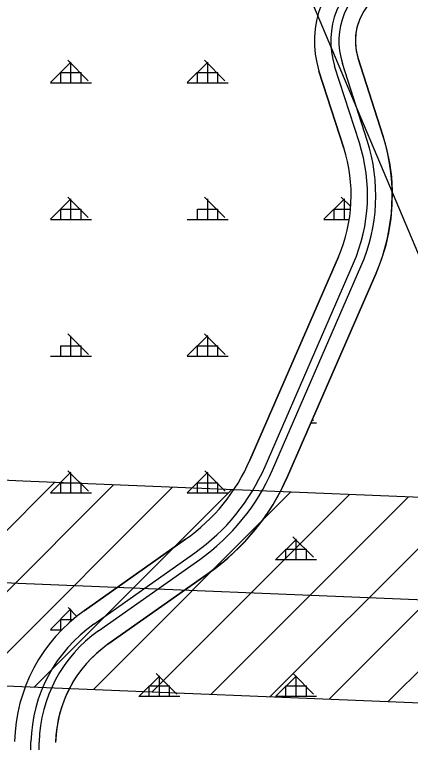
# Model space of a CAD drawing. Extents: x 410727 to 412947, y 4463506 to 4466382.
# Drawn here: x 411601.7 to 411746.4, y 4464906.2 to 4465172.3 of the extents above; entities that cross this region are included whole.
import ezdxf

# ---------------------------------------------------------------- set-up
doc = ezdxf.new("R2010")
doc.units = 0
for name, color, linetype in [('ADAKENARI', 7, 'Continuous'), ('KALDIRIM', 7, 'Continuous'), ('LJ_ÇERÇEVE', 7, 'Continuous'), ('PL_AYA_ORMAN', 7, 'Continuous'), ('TA_ENH_HAT', 7, 'Continuous'), ('TA_ENH_TARAMA', 7, 'Continuous'), ('TR_ORMAN', 7, 'Continuous')]:
    doc.layers.add(name, color=color, linetype=linetype)

msp = doc.modelspace()

# ---------------------------------------------------------------- linework, layer by layer
at = {"layer": 'ADAKENARI'}
for p, q in [((411736.32, 4465128.14), (411727.26, 4465156.27)), ((411712.99, 4465151.67), (411722.05, 4465123.54)), ((411720.09, 4465083.8), (411687.76, 4465009.44)), ((411701.51, 4465003.46), (411733.84, 4465077.82)), ((411664.18, 4464980.47), (411627.16, 4464954.34)), ((411635.81, 4464942.08), (411672.83, 4464968.21))]:
    msp.add_line(p, q, dxfattribs=at)
for centre, radius, start, end in [((411746.99, 4465162.62), 35.72, 118.2439, 197.8503), ((411746.99, 4465162.62), 35.72, 118.2439, 197.8503), ((411746.99, 4465162.62), 20.72, 118.2439, 197.8503), ((411746.99, 4465162.62), 20.72, 118.2439, 197.8503), ((411668.41, 4465106.27), 71.35, 336.5029, 17.8503), ((411668.41, 4465106.27), 71.35, 336.5029, 17.8503), ((411668.41, 4465106.27), 56.35, 336.5029, 17.8503), ((411668.41, 4465106.27), 56.35, 336.5029, 17.8503), ((411624.23, 4465037.06), 69.27, 305.2176, 336.5029), ((411624.23, 4465037.06), 69.27, 305.2176, 336.5029), ((411624.23, 4465037.06), 84.27, 305.2176, 336.5029), ((411624.23, 4465037.06), 84.27, 305.2176, 336.5029), ((411661.89, 4464905.13), 60.23, 125.2176, 178.6548), ((411661.89, 4464905.13), 60.23, 125.2176, 178.6548), ((411661.89, 4464905.13), 45.23, 125.2176, 178.6548), ((411661.89, 4464905.13), 45.23, 125.2176, 178.6548)]:
    msp.add_arc(centre, radius, start, end, dxfattribs=at)
at = {"layer": 'KALDIRIM'}
for p, q in [((411727.76, 4465125.38), (411718.7, 4465153.51)), ((411730.61, 4465126.3), (411721.55, 4465154.43)), ((411693.26, 4465007.05), (411725.59, 4465081.41)), ((411696.01, 4465005.85), (411728.34, 4465080.21)), ((411630.62, 4464949.43), (411667.64, 4464975.57)), ((411632.35, 4464946.98), (411669.37, 4464973.12)), ((411603.43, 4464725.79), (411607.67, 4464906.4)), ((411606.43, 4464725.72), (411610.67, 4464906.33))]:
    msp.add_line(p, q, dxfattribs=at)
for centre, radius, start, end in [((411746.99, 4465162.62), 29.72, 118.2439, 197.8503), ((411746.99, 4465162.62), 29.72, 118.2439, 197.8503), ((411746.99, 4465162.62), 26.72, 118.2439, 197.8503), ((411746.99, 4465162.62), 26.72, 118.2439, 197.8503), ((411668.41, 4465106.27), 65.35, 336.5029, 17.8503), ((411668.41, 4465106.27), 65.35, 336.5029, 17.8503), ((411668.41, 4465106.27), 62.35, 336.5029, 17.8503), ((411668.41, 4465106.27), 62.35, 336.5029, 17.8503), ((411624.23, 4465037.06), 75.27, 305.2176, 336.5029), ((411624.23, 4465037.06), 75.27, 305.2176, 336.5029), ((411624.23, 4465037.06), 78.27, 305.2176, 336.5029), ((411624.23, 4465037.06), 78.27, 305.2176, 336.5029), ((411661.89, 4464905.13), 54.23, 125.2176, 178.6548), ((411661.89, 4464905.13), 54.23, 125.2176, 178.6548), ((411661.89, 4464905.13), 51.23, 125.2176, 178.6548), ((411661.89, 4464905.13), 51.23, 125.2176, 178.6548)]:
    msp.add_arc(centre, radius, start, end, dxfattribs=at)
at = {"layer": 'LJ_ÇERÇEVE'}
msp.add_line((412177.76, 4464068.35), (411528.62, 4465608.26), dxfattribs=at)
at = {"layer": 'PL_AYA_ORMAN'}
for points in [[(411729.03, 4465172.95), (411727.77, 4465170.37), (411726.88, 4465167.63), (411726.38, 4465164.8), (411726.28, 4465161.92), (411726.57, 4465159.06), (411727.26, 4465156.27), (411736.32, 4465128.14), (411737.72, 4465123.18), (411738.76, 4465118.14), (411739.44, 4465113.04), (411739.74, 4465107.9), (411739.67, 4465102.75), (411739.23, 4465097.62), (411738.42, 4465092.54), (411737.25, 4465087.53), (411735.72, 4465082.61), (411733.84, 4465077.82), (411701.51, 4465003.46), (411699.04, 4464998.27), (411696.22, 4464993.26), (411693.07, 4464988.45), (411689.59, 4464983.87), (411685.81, 4464979.53), (411681.75, 4464975.47), (411677.41, 4464971.69), (411672.83, 4464968.21), (411635.81, 4464942.08), (411632.48, 4464939.49), (411629.41, 4464936.6), (411626.62, 4464933.44), (411624.13, 4464930.03), (411621.98, 4464926.41), (411620.17, 4464922.6), (411618.72, 4464918.64), (411617.65, 4464914.56), (411616.97, 4464910.4), (411616.67, 4464906.19)], [(411722.05, 4465123.54), (411712.99, 4465151.67)], [(411687.76, 4465009.44), (411720.09, 4465083.8)], [(411627.16, 4464954.34), (411664.18, 4464980.47)]]:
    msp.add_lwpolyline(points, dxfattribs=at)
for centre, radius, start, end in [((411746.99, 4465162.62), 35.72, 118.2439, 197.8503), ((411668.41, 4465106.27), 56.35, 336.5029, 17.8503), ((411624.23, 4465037.06), 69.27, 305.2176, 336.5029), ((411661.89, 4464905.13), 60.23, 125.2176, 178.6548)]:
    msp.add_arc(centre, radius, start, end, dxfattribs=at)
at = {"layer": 'TA_ENH_HAT'}
msp.add_lwpolyline([(412066.99, 4464945.27), (411603.01, 4464964.25), (411201.24, 4464983.22), (410781.64, 4465000.65)], dxfattribs=at)
at = {"layer": 'TA_ENH_TARAMA'}
for p, q in [((411544.56, 4464929.47), (411616.32, 4465001.23)), ((411544.56, 4464929.47), (411616.32, 4465001.23)), ((411565.99, 4464928.45), (411637.89, 4465000.35)), ((411565.99, 4464928.45), (411637.89, 4465000.35)), ((411587.43, 4464927.44), (411659.46, 4464999.47)), ((411587.43, 4464927.44), (411659.46, 4464999.47)), ((411608.92, 4464926.47), (411681.03, 4464998.59)), ((411608.92, 4464926.47), (411681.03, 4464998.59)), ((411630.49, 4464925.59), (411702.6, 4464997.71)), ((411630.49, 4464925.59), (411702.6, 4464997.71)), ((411652.05, 4464924.71), (411724.17, 4464996.82)), ((411652.05, 4464924.71), (411724.17, 4464996.82)), ((411673.62, 4464923.83), (411745.74, 4464995.94)), ((411673.62, 4464923.83), (411745.74, 4464995.94)), ((411695.19, 4464922.95), (411767.31, 4464995.06)), ((411695.19, 4464922.95), (411767.31, 4464995.06)), ((411716.76, 4464922.06), (411788.87, 4464994.18)), ((411716.76, 4464922.06), (411788.87, 4464994.18)), ((411738.33, 4464921.18), (411810.44, 4464993.3)), ((411738.33, 4464921.18), (411810.44, 4464993.3))]:
    msp.add_line(p, q, dxfattribs=at)
msp.add_lwpolyline([(410782.08, 4465038.16), (410781.19, 4464963.13), (411199.57, 4464945.75), (411601.36, 4464926.78), (412065.46, 4464907.81), (412068.53, 4464982.74), (411604.66, 4465001.71), (411202.9, 4465020.68), (410782.08, 4465038.16)], dxfattribs=at)
at = {"layer": 'TR_ORMAN'}
for p, q in [((411628.6, 4465148.11), (411621.1, 4465155.61)), ((411678.59, 4465148.11), (411671.09, 4465155.61)), ((411614.79, 4465147.47), (411622.29, 4465154.96)), ((411622.31, 4465147.41), (411622.31, 4465154.91)), ((411664.79, 4465147.47), (411672.29, 4465154.97)), ((411672.31, 4465147.41), (411672.31, 4465154.91)), ((411618.56, 4465147.41), (411618.56, 4465151.16)), ((411618.56, 4465151.16), (411626.06, 4465151.16)), ((411618.56, 4465151.16), (411626.06, 4465151.16)), ((411626.06, 4465147.41), (411626.06, 4465151.16)), ((411668.56, 4465147.41), (411668.56, 4465151.16)), ((411668.56, 4465151.16), (411676.06, 4465151.16)), ((411668.56, 4465151.16), (411676.06, 4465151.16)), ((411676.06, 4465147.41), (411676.06, 4465151.16)), ((411614.81, 4465147.41), (411629.81, 4465147.41)), ((411614.81, 4465147.41), (411629.81, 4465147.41)), ((411664.81, 4465147.41), (411679.81, 4465147.41)), ((411664.81, 4465147.41), (411679.81, 4465147.41)), ((411614.79, 4465097.47), (411622.29, 4465104.97)), ((411628.63, 4465098.09), (411621.13, 4465105.59)), ((411678.62, 4465098.09), (411671.12, 4465105.59)), ((411714.79, 4465097.49), (411722.29, 4465104.99)), ((411724.58, 4465102.12), (411721.11, 4465105.59)), ((411622.31, 4465097.41), (411622.31, 4465104.91)), ((411672.31, 4465097.41), (411672.31, 4465104.91)), ((411722.31, 4465097.41), (411722.31, 4465104.91)), ((411618.56, 4465097.41), (411618.56, 4465101.16)), ((411618.56, 4465101.16), (411626.06, 4465101.16)), ((411618.56, 4465101.16), (411626.06, 4465101.16)), ((411626.06, 4465097.41), (411626.06, 4465101.16)), ((411668.56, 4465097.41), (411668.56, 4465101.16)), ((411668.56, 4465101.16), (411676.06, 4465101.16)), ((411668.56, 4465101.16), (411676.06, 4465101.16)), ((411676.06, 4465097.41), (411676.06, 4465101.16)), ((411718.56, 4465097.41), (411718.56, 4465101.16)), ((411718.56, 4465101.16), (411724.52, 4465101.16)), ((411718.56, 4465101.16), (411724.52, 4465101.16)), ((411614.81, 4465097.41), (411629.81, 4465097.41)), ((411614.81, 4465097.41), (411629.81, 4465097.41)), ((411664.81, 4465097.41), (411679.81, 4465097.41)), ((411664.81, 4465097.41), (411679.81, 4465097.41)), ((411714.81, 4465097.41), (411724.03, 4465097.41)), ((411714.81, 4465097.41), (411724.03, 4465097.41)), ((411628.66, 4465048.06), (411621.16, 4465055.56)), ((411622.31, 4465047.41), (411622.31, 4465054.91)), ((411664.79, 4465047.49), (411672.29, 4465054.99)), ((411678.65, 4465048.06), (411671.15, 4465055.56)), ((411672.31, 4465047.41), (411672.31, 4465054.91)), ((411618.56, 4465047.41), (411618.56, 4465051.16)), ((411618.56, 4465051.16), (411626.06, 4465051.16)), ((411618.56, 4465051.16), (411626.06, 4465051.16)), ((411626.06, 4465047.41), (411626.06, 4465051.16)), ((411668.56, 4465047.41), (411668.56, 4465051.16)), ((411668.56, 4465051.16), (411676.06, 4465051.16)), ((411668.56, 4465051.16), (411676.06, 4465051.16)), ((411676.06, 4465047.41), (411676.06, 4465051.16)), ((411614.81, 4465047.41), (411629.81, 4465047.41)), ((411614.81, 4465047.41), (411629.81, 4465047.41)), ((411664.81, 4465047.41), (411679.81, 4465047.41)), ((411664.81, 4465047.41), (411679.81, 4465047.41)), ((411710.05, 4465023.09), (411712.12, 4465023.09)), ((411710.05, 4465023.09), (411712.12, 4465023.09)), ((411710.05, 4465023.09), (411712.12, 4465023.09)), ((411710.05, 4465023.09), (411712.12, 4465023.09)), ((411710.92, 4465023.92), (411710.56, 4465024.27)), ((411710.92, 4465023.92), (411710.56, 4465024.27)), ((411710.92, 4465023.92), (411710.56, 4465024.27)), ((411710.92, 4465023.92), (411710.56, 4465024.27)), ((411614.79, 4464997.49), (411622.29, 4465004.99)), ((411628.69, 4464998.04), (411621.19, 4465005.54)), ((411622.31, 4464997.41), (411622.31, 4465004.91)), ((411664.79, 4464997.49), (411672.29, 4465004.99)), ((411678.68, 4464998.04), (411671.19, 4465005.54)), ((411672.31, 4464997.41), (411672.31, 4465004.91)), ((411618.56, 4464997.41), (411618.56, 4465001.16)), ((411618.56, 4465001.16), (411626.06, 4465001.16)), ((411618.56, 4465001.16), (411626.06, 4465001.16)), ((411626.06, 4464997.41), (411626.06, 4465001.16)), ((411668.56, 4464997.41), (411668.56, 4465001.16)), ((411668.56, 4465001.16), (411676.06, 4465001.16)), ((411668.56, 4465001.16), (411676.06, 4465001.16)), ((411676.06, 4464997.41), (411676.06, 4465001.16)), ((411614.81, 4464997.41), (411629.81, 4464997.41)), ((411614.81, 4464997.41), (411629.81, 4464997.41)), ((411664.81, 4464997.41), (411679.81, 4464997.41)), ((411664.81, 4464997.41), (411679.81, 4464997.41)), ((411697.12, 4464972.95), (411704.62, 4464980.45)), ((411697.12, 4464972.95), (411704.62, 4464980.45)), ((411697.12, 4464972.95), (411704.62, 4464980.45)), ((411697.12, 4464972.95), (411704.62, 4464980.45)), ((411710.95, 4464973.89), (411703.45, 4464981.39)), ((411710.95, 4464973.89), (411703.45, 4464981.39)), ((411710.95, 4464973.89), (411703.45, 4464981.39)), ((411710.95, 4464973.89), (411703.45, 4464981.39)), ((411704.62, 4464973.09), (411704.62, 4464980.59)), ((411704.62, 4464973.09), (411704.62, 4464980.59)), ((411704.62, 4464973.09), (411704.62, 4464980.59)), ((411704.62, 4464973.09), (411704.62, 4464980.59)), ((411700.87, 4464973.09), (411700.87, 4464976.84)), ((411700.87, 4464976.84), (411708.37, 4464976.84)), ((411700.87, 4464973.09), (411700.87, 4464976.84)), ((411700.87, 4464976.84), (411708.37, 4464976.84)), ((411700.87, 4464973.09), (411700.87, 4464976.84)), ((411700.87, 4464976.84), (411708.37, 4464976.84)), ((411700.87, 4464973.09), (411700.87, 4464976.84)), ((411700.87, 4464976.84), (411708.37, 4464976.84)), ((411708.37, 4464973.09), (411708.37, 4464976.84)), ((411708.37, 4464973.09), (411708.37, 4464976.84)), ((411708.37, 4464973.09), (411708.37, 4464976.84)), ((411708.37, 4464973.09), (411708.37, 4464976.84)), ((411697.12, 4464973.09), (411712.12, 4464973.09)), ((411697.12, 4464973.09), (411712.12, 4464973.09)), ((411697.12, 4464973.09), (411712.12, 4464973.09)), ((411697.12, 4464973.09), (411712.12, 4464973.09)), ((411614.79, 4464947.5), (411622.29, 4464954.99)), ((411614.79, 4464947.5), (411622.29, 4464954.99)), ((411624.47, 4464952.27), (411621.22, 4464955.51)), ((411624.47, 4464952.27), (411621.22, 4464955.51)), ((411622.31, 4464950.48), (411622.31, 4464954.91)), ((411622.31, 4464950.48), (411622.31, 4464954.91)), ((411618.56, 4464947.41), (411618.56, 4464951.16)), ((411618.56, 4464951.16), (411623.05, 4464951.16)), ((411618.56, 4464951.16), (411623.05, 4464951.16)), ((411618.56, 4464947.41), (411618.56, 4464951.16)), ((411618.56, 4464951.16), (411623.05, 4464951.16)), ((411618.56, 4464951.16), (411623.05, 4464951.16)), ((411614.81, 4464947.41), (411619.02, 4464947.41)), ((411614.81, 4464947.41), (411619.02, 4464947.41)), ((411614.81, 4464947.41), (411619.02, 4464947.41)), ((411614.81, 4464947.41), (411619.02, 4464947.41)), ((411647.12, 4464922.95), (411654.62, 4464930.45)), ((411647.12, 4464922.95), (411654.62, 4464930.45)), ((411647.12, 4464922.95), (411654.62, 4464930.45)), ((411647.12, 4464922.95), (411654.62, 4464930.45)), ((411660.99, 4464923.87), (411653.49, 4464931.37)), ((411660.99, 4464923.87), (411653.49, 4464931.37)), ((411660.99, 4464923.87), (411653.49, 4464931.37)), ((411660.99, 4464923.87), (411653.49, 4464931.37)), ((411654.62, 4464923.09), (411654.62, 4464930.59)), ((411654.62, 4464923.09), (411654.62, 4464930.59)), ((411654.62, 4464923.09), (411654.62, 4464930.59)), ((411654.62, 4464923.09), (411654.62, 4464930.59)), ((411697.12, 4464922.96), (411704.62, 4464930.46)), ((411697.12, 4464922.96), (411704.62, 4464930.46)), ((411697.12, 4464922.96), (411704.62, 4464930.46)), ((411697.12, 4464922.96), (411704.62, 4464930.46)), ((411710.99, 4464923.87), (411703.49, 4464931.37)), ((411710.99, 4464923.87), (411703.49, 4464931.37)), ((411710.99, 4464923.87), (411703.49, 4464931.37)), ((411710.99, 4464923.87), (411703.49, 4464931.37)), ((411704.62, 4464923.09), (411704.62, 4464930.59)), ((411704.62, 4464923.09), (411704.62, 4464930.59)), ((411704.62, 4464923.09), (411704.62, 4464930.59)), ((411704.62, 4464923.09), (411704.62, 4464930.59)), ((411650.87, 4464926.84), (411658.37, 4464926.84)), ((411650.87, 4464923.09), (411650.87, 4464926.84)), ((411650.87, 4464926.84), (411658.37, 4464926.84)), ((411650.87, 4464923.09), (411650.87, 4464926.84)), ((411650.87, 4464926.84), (411658.37, 4464926.84)), ((411650.87, 4464923.09), (411650.87, 4464926.84)), ((411650.87, 4464926.84), (411658.37, 4464926.84)), ((411650.87, 4464923.09), (411650.87, 4464926.84)), ((411658.37, 4464923.09), (411658.37, 4464926.84)), ((411658.37, 4464923.09), (411658.37, 4464926.84)), ((411658.37, 4464923.09), (411658.37, 4464926.84)), ((411658.37, 4464923.09), (411658.37, 4464926.84)), ((411700.87, 4464923.09), (411700.87, 4464926.84)), ((411700.87, 4464926.84), (411708.37, 4464926.84)), ((411700.87, 4464923.09), (411700.87, 4464926.84)), ((411700.87, 4464926.84), (411708.37, 4464926.84)), ((411700.87, 4464923.09), (411700.87, 4464926.84)), ((411700.87, 4464926.84), (411708.37, 4464926.84)), ((411700.87, 4464923.09), (411700.87, 4464926.84)), ((411700.87, 4464926.84), (411708.37, 4464926.84)), ((411708.37, 4464923.09), (411708.37, 4464926.84)), ((411708.37, 4464923.09), (411708.37, 4464926.84)), ((411708.37, 4464923.09), (411708.37, 4464926.84)), ((411708.37, 4464923.09), (411708.37, 4464926.84)), ((411647.12, 4464923.09), (411662.12, 4464923.09)), ((411647.12, 4464923.09), (411662.12, 4464923.09)), ((411647.12, 4464923.09), (411662.12, 4464923.09)), ((411647.12, 4464923.09), (411662.12, 4464923.09)), ((411697.12, 4464923.09), (411712.12, 4464923.09)), ((411697.12, 4464923.09), (411712.12, 4464923.09)), ((411697.12, 4464923.09), (411712.12, 4464923.09)), ((411697.12, 4464923.09), (411712.12, 4464923.09))]:
    msp.add_line(p, q, dxfattribs=at)

doc.saveas('drawing.dxf')
